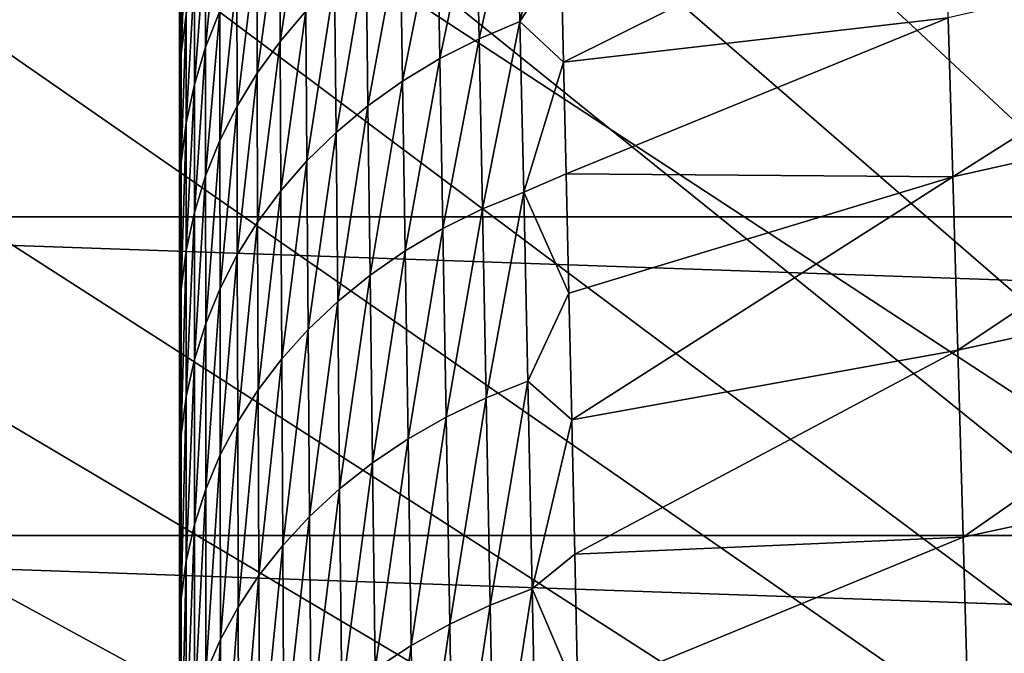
# Model space of a CAD drawing. Header units: metres. Extents: x -24 to 72, y -247 to 22.
# Tile 467 of 573: x -16.21 to -11.85, y 8.63 to 11.44. Entities that reach past the tile are written whole.
import ezdxf

# ---------------------------------------------------------------- set-up
doc = ezdxf.new("R2010")
doc.units = ezdxf.units.M
doc.layers.add('solid_509589_MEDIA_SW0001', color=7, linetype='CONTINUOUS')

msp = doc.modelspace()

# ---------------------------------------------------------------- linework, layer by layer
at = {"layer": 'solid_509589_MEDIA_SW0001'}
for points in [[(-11.823595, 17.029215, 132.530869), (-12.423874, 16.596352, 132.530869), (0, 0, 132.892746)], [(-12.423874, 16.596352, 132.530869), (-13.00832, 16.14234, 132.530869), (0, 0, 132.892746)], [(-13.00832, 16.14234, 132.530869), (-13.576189, 15.667758, 132.530869), (0, 0, 132.892746)], [(-13.576189, 15.667758, 132.530869), (-14.126758, 15.173208, 132.530869), (0, 0, 132.892746)], [(-14.126758, 15.173208, 132.530869), (-14.659324, 14.659324, 132.530869), (0, 0, 132.892746)], [(-14.659324, 14.659324, 132.530869), (-15.173208, 14.126758, 132.530869), (0, 0, 132.892746)], [(-15.173208, 14.126758, 132.530869), (-15.667757, 13.576189, 132.530869), (0, 0, 132.892746)], [(-15.667757, 13.576189, 132.530869), (-16.14234, 13.00832, 132.530869), (0, 0, 132.892746)], [(-16.14234, 13.00832, 132.530869), (-16.596352, 12.423874, 132.530869), (0, 0, 132.892746)], [(-16.596352, 12.423874, 132.530869), (-17.029215, 11.823595, 132.530869), (0, 0, 132.892746)], [(-15.500018, 10.701632, 246.450333), (-15.5, 12.203133, 244.809753), (-15.5, 10.333361, 244.809753)], [(-15.500018, 10.701632, 246.450333), (-15.5, 12.183645, 246.383026), (-15.5, 12.203133, 244.809753)], [(-15.500018, 10.701632, 246.450333), (-15.5, 12.125235, 247.953918), (-15.5, 12.183645, 246.383026)], [(15.5, -8.1, 133.193756), (-15.5, 12.203133, 133.193756), (15.5, 12.203134, 133.193756)], [(-15.5, 10.333361, 244.809753), (-15.5, 12.203133, 244.809753), (-15.5, 12.203133, 133.193756)], [(-15.5, -8.1, 133.193756), (-15.5, -8.1, 244.809753), (-15.5, 12.203133, 133.193756)], [(-15.5, -6.534463, 244.809753), (-15.5, 12.203133, 133.193756), (-15.5, -8.1, 244.809753)], [(15.5, -8.1, 133.193756), (-15.5, -8.1, 133.193756), (-15.5, 12.203133, 133.193756)], [(-15.5, 8.590864, 244.809753), (-15.5, 10.333361, 244.809753), (-15.5, 12.203133, 133.193756)], [(-15.5, 6.968814, 244.809753), (-15.5, 8.590864, 244.809753), (-15.5, 12.203133, 133.193756)], [(-15.5, 5.44883, 244.809753), (-15.5, 6.968814, 244.809753), (-15.5, 12.203133, 133.193756)], [(-15.5, 4.01082, 244.809753), (-15.5, 5.44883, 244.809753), (-15.5, 12.203133, 133.193756)], [(-15.5, 2.640881, 244.809753), (-15.5, 4.01082, 244.809753), (-15.5, 12.203133, 133.193756)], [(-15.5, 1.32407, 244.809753), (-15.5, 2.640881, 244.809753), (-15.5, 12.203133, 133.193756)], [(-15.5, 1.020683, 244.809753), (-15.5, 1.32407, 244.809753), (-15.5, 12.203133, 133.193756)], [(-15.5, -0.210708, 244.809753), (-15.5, 1.020683, 244.809753), (-15.5, 12.203133, 133.193756)], [(-15.5, -1.799295, 244.809753), (-15.5, -0.210708, 244.809753), (-15.5, 12.203133, 133.193756)], [(-15.5, -3.379125, 244.809753), (-15.5, -1.799295, 244.809753), (-15.5, 12.203133, 133.193756)], [(-15.5, -4.956076, 244.809753), (-15.5, -3.379125, 244.809753), (-15.5, 12.203133, 133.193756)], [(-15.5, -6.534463, 244.809753), (-15.5, -4.956076, 244.809753), (-15.5, 12.203133, 133.193756)], [(-15.500066, 10.640931, 248.08493), (-15.5, 12.027973, 249.521713), (-15.5, 12.125235, 247.953918)], [(-15.500018, 10.701632, 246.450333), (-15.500066, 10.640931, 248.08493), (-15.5, 12.125235, 247.953918)], [(-14.00794, 12.099284, 261.780182), (-13.992668, 11.428083, 264.100464), (-13.820727, 12.133986, 261.895477)], [(-13.992668, 11.428083, 264.100464), (-13.810426, 11.708836, 263.392365), (-13.820727, 12.133986, 261.895477)], [(-14.187979, 12.022885, 261.763092), (-14.174096, 11.352586, 264.081543), (-14.00794, 12.099284, 261.780182)], [(-14.174096, 11.352586, 264.081543), (-13.992668, 11.428083, 264.100464), (-14.00794, 12.099284, 261.780182)], [(-13.810426, 11.708836, 263.392365), (-13.799455, 11.248673, 264.875275), (-12.11524, 12.087317, 263.724701)], [(-13.799455, 11.248673, 264.875275), (-12.09571, 11.445435, 265.718903), (-12.11524, 12.087317, 263.724701)], [(-15.058026, 11.918949, 259.234253), (-15.055467, 11.340549, 261.556213), (-14.944909, 12.054758, 259.274139)], [(-15.055467, 11.340549, 261.556213), (-14.941066, 11.474909, 261.602448), (-14.944909, 12.054758, 259.274139)], [(-15.500138, 10.536985, 249.712646), (-15.5, 11.892008, 251.084915), (-15.5, 12.027973, 249.521713)], [(-15.500066, 10.640931, 248.08493), (-15.500138, 10.536985, 249.712646), (-15.5, 12.027973, 249.521713)], [(-14.360072, 11.933653, 261.741058), (-14.347908, 11.264381, 264.056946), (-14.187979, 12.022885, 261.763092)], [(-14.347908, 11.264381, 264.056946), (-14.174096, 11.352586, 264.081543), (-14.187979, 12.022885, 261.763092)], [(-15.384927, 11.314535, 259.047394), (-15.32216, 11.474222, 259.097229), (-15.322186, 11.962754, 256.769714)], [(-15.38481, 11.800957, 256.727905), (-15.384927, 11.314535, 259.047394), (-15.322186, 11.962754, 256.769714)], [(-19.866144, 10.563422), (-19.081202, 11.923001), (19.866144, 10.563422)], [(-19.081202, 11.923001), (19.081202, 11.923001), (19.866144, 10.563422)], [(-15.158611, 11.776671, 259.191162), (-15.157063, 11.199933, 261.506226), (-15.058026, 11.918949, 259.234253)], [(-15.157063, 11.199933, 261.506226), (-15.055467, 11.340549, 261.556213), (-15.058026, 11.918949, 259.234253)], [(-14.522648, 11.832911, 261.713928), (-14.512387, 11.164784, 264.026428), (-14.360072, 11.933653, 261.741058)], [(-14.512387, 11.164784, 264.026428), (-14.347908, 11.264381, 264.056946), (-14.360072, 11.933653, 261.741058)], [(-15.500226, 10.390179, 251.332565), (-15.5, 11.717499, 252.642548), (-15.5, 11.892008, 251.084915)], [(-15.500138, 10.536985, 249.712646), (-15.500226, 10.390179, 251.332565), (-15.5, 11.892008, 251.084915)], [(-17.029215, 11.823595, 132.530869), (-17.440376, 11.208249, 132.530869), (0, 0, 132.892746)], [(-15.492694, 11.283712, 256.59787), (-15.470688, 11.46108, 256.641571), (-15.470574, 11.858116, 254.314056)], [(-15.492672, 11.678461, 254.278793), (-15.492694, 11.283712, 256.59787), (-15.470574, 11.858116, 254.314056)], [(-14.674261, 11.722057, 261.681671), (-14.665946, 11.055195, 263.990021), (-14.522648, 11.832911, 261.713928)], [(-14.665946, 11.055195, 263.990021), (-14.512387, 11.164784, 264.026428), (-14.522648, 11.832911, 261.713928)], [(-12.09571, 11.445435, 265.718903), (-12.074779, 10.740347, 267.685486), (-10.332053, 11.847304, 265.754486)], [(-12.074779, 10.740347, 267.685486), (-10.308976, 11.135743, 267.722473), (-10.332053, 11.847304, 265.754486)], [(-15.434634, 11.149507, 258.996338), (-15.384927, 11.314535, 259.047394), (-15.38481, 11.800957, 256.727905)], [(-15.434509, 11.633616, 256.685059), (-15.434634, 11.149507, 258.996338), (-15.38481, 11.800957, 256.727905)], [(-15.24667, 11.628338, 259.145325), (-15.245857, 11.053491, 261.453064), (-15.158611, 11.776671, 259.191162)], [(-15.245857, 11.053491, 261.453064), (-15.157063, 11.199933, 261.506226), (-15.158611, 11.776671, 259.191162)], [(-15.500325, 10.200897, 252.943787), (-15.5, 11.504666, 254.193329), (-15.5, 11.717499, 252.642548)], [(-15.500226, 10.390179, 251.332565), (-15.500325, 10.200897, 252.943787), (-15.5, 11.717499, 252.642548)], [(-14.813918, 11.602365, 261.644409), (-14.807466, 10.936895, 263.947845), (-14.674261, 11.722057, 261.681671)], [(-14.807466, 10.936895, 263.947845), (-14.665946, 11.055195, 263.990021), (-14.674261, 11.722057, 261.681671)], [(-13.992668, 11.428083, 264.100464), (-13.799455, 11.248673, 264.875275), (-13.810426, 11.708836, 263.392365)], [(-15.5, 11.253772, 255.736053), (-15.492694, 11.283712, 256.59787), (-15.492672, 11.678461, 254.278793)], [(-15.5, 11.504666, 254.193329), (-15.5, 11.253772, 255.736053), (-15.492672, 11.678461, 254.278793)], [(-15.470757, 10.979423, 258.94458), (-15.434634, 11.149507, 258.996338), (-15.434509, 11.633616, 256.685059)], [(-15.470688, 11.46108, 256.641571), (-15.470757, 10.979423, 258.94458), (-15.434509, 11.633616, 256.685059)], [(-15.32216, 11.474222, 259.097229), (-15.321826, 10.901504, 261.397278), (-15.24667, 11.628338, 259.145325)], [(-15.321826, 10.901504, 261.397278), (-15.245857, 11.053491, 261.453064), (-15.24667, 11.628338, 259.145325)], [(-14.941066, 11.474909, 261.602448), (-14.936303, 10.810985, 263.900269), (-14.813918, 11.602365, 261.644409)], [(-14.936303, 10.810985, 263.900269), (-14.807466, 10.936895, 263.947845), (-14.813918, 11.602365, 261.644409)], [(-15.50043, 9.969525, 254.545395), (-15.5, 11.253772, 255.736053), (-15.5, 11.504666, 254.193329)], [(-15.500325, 10.200897, 252.943787), (-15.50043, 9.969525, 254.545395), (-15.5, 11.504666, 254.193329)], [(-15.384927, 11.314535, 259.047394), (-15.384853, 10.744169, 261.339508), (-15.32216, 11.474222, 259.097229)], [(-15.384853, 10.744169, 261.339508), (-15.321826, 10.901504, 261.397278), (-15.32216, 11.474222, 259.097229)], [(-15.055467, 11.340549, 261.556213), (-15.052157, 10.678351, 263.847778), (-14.941066, 11.474909, 261.602448)], [(-15.052157, 10.678351, 263.847778), (-14.936303, 10.810985, 263.900269), (-14.941066, 11.474909, 261.602448)], [(-15.492705, 10.804585, 258.892578), (-15.470757, 10.979423, 258.94458), (-15.470688, 11.46108, 256.641571)], [(-15.492694, 11.283712, 256.59787), (-15.492705, 10.804585, 258.892578), (-15.470688, 11.46108, 256.641571)], [(-14.174096, 11.352586, 264.081543), (-14.158761, 10.59826, 266.366333), (-13.992668, 11.428083, 264.100464)], [(-14.158761, 10.59826, 266.366333), (-13.975874, 10.672712, 266.386932), (-13.992668, 11.428083, 264.100464)], [(-13.992668, 11.428083, 264.100464), (-13.975874, 10.672712, 266.386932), (-13.799455, 11.248673, 264.875275)], [(-13.799455, 11.248673, 264.875275), (-13.787851, 10.75397, 266.343262), (-12.09571, 11.445435, 265.718903)], [(-13.787851, 10.75397, 266.343262), (-12.074779, 10.740347, 267.685486), (-12.09571, 11.445435, 265.718903)], [(-15.157063, 11.199933, 261.506226), (-15.154933, 10.539664, 263.791016), (-15.055467, 11.340549, 261.556213)], [(-15.154933, 10.539664, 263.791016), (-15.052157, 10.678351, 263.847778), (-15.055467, 11.340549, 261.556213)], [(-14.347908, 11.264381, 264.056946), (-14.334374, 10.511265, 266.339264), (-14.174096, 11.352586, 264.081543)], [(-14.334374, 10.511265, 266.339264), (-14.158761, 10.59826, 266.366333), (-14.174096, 11.352586, 264.081543)], [(-15.43466, 10.581684, 261.280365), (-15.384853, 10.744169, 261.339508), (-15.384927, 11.314535, 259.047394)], [(-15.434634, 11.149507, 258.996338), (-15.43466, 10.581684, 261.280365), (-15.384927, 11.314535, 259.047394)], [(-15.500535, 9.696446, 256.136475), (-15.5, 10.965085, 257.269714), (-15.5, 11.253772, 255.736053)], [(-15.50043, 9.969525, 254.545395), (-15.500535, 9.696446, 256.136475), (-15.5, 11.253772, 255.736053)], [(-15.5, 10.638979, 258.792938), (-15.492705, 10.804585, 258.892578), (-15.492694, 11.283712, 256.59787)], [(-15.5, 10.965085, 257.269714), (-15.5, 10.638979, 258.792938), (-15.492694, 11.283712, 256.59787)], [(-15.5, 11.253772, 255.736053), (-15.5, 10.965085, 257.269714), (-15.492694, 11.283712, 256.59787)], [(-14.512387, 11.164784, 264.026428), (-14.500858, 10.413027, 266.305542), (-14.347908, 11.264381, 264.056946)], [(-14.500858, 10.413027, 266.305542), (-14.334374, 10.511265, 266.339264), (-14.347908, 11.264381, 264.056946)], [(-13.975874, 10.672712, 266.386932), (-13.787851, 10.75397, 266.343262), (-13.799455, 11.248673, 264.875275)], [(-17.440376, 11.208249, 132.530869), (-17.829311, 10.57862, 132.530869), (0, 0, 132.892746)], [(-15.245857, 11.053491, 261.453064), (-15.244619, 10.395372, 263.730621), (-15.157063, 11.199933, 261.506226)], [(-15.244619, 10.395372, 263.730621), (-15.154933, 10.539664, 263.791016), (-15.157063, 11.199933, 261.506226)], [(-14.665946, 11.055195, 263.990021), (-14.656481, 10.304937, 266.265076), (-14.512387, 11.164784, 264.026428)], [(-14.656481, 10.304937, 266.265076), (-14.500858, 10.413027, 266.305542), (-14.512387, 11.164784, 264.026428)], [(-15.470785, 10.414285, 261.220459), (-15.43466, 10.581684, 261.280365), (-15.434634, 11.149507, 258.996338)], [(-15.470757, 10.979423, 258.94458), (-15.470785, 10.414285, 261.220459), (-15.434634, 11.149507, 258.996338)], [(-12.074779, 10.740347, 267.685486), (-12.052564, 9.972884, 269.622833), (-10.308976, 11.135743, 267.722473)], [(-12.052564, 9.972884, 269.622833), (-10.284452, 10.361326, 269.660797), (-10.308976, 11.135743, 267.722473)], [(-15.321826, 10.901504, 261.397278), (-15.321205, 10.245759, 263.667267), (-15.245857, 11.053491, 261.453064)], [(-15.321205, 10.245759, 263.667267), (-15.244619, 10.395372, 263.730621), (-15.245857, 11.053491, 261.453064)], [(-14.807466, 10.936895, 263.947845), (-14.800002, 10.188286, 266.218109), (-14.665946, 11.055195, 263.990021)], [(-14.800002, 10.188286, 266.218109), (-14.656481, 10.304937, 266.265076), (-14.665946, 11.055195, 263.990021)], [(-15.500638, 9.382047, 257.716125), (-15.5, 10.638979, 258.792938), (-15.5, 10.965085, 257.269714)], [(-15.500535, 9.696446, 256.136475), (-15.500638, 9.382047, 257.716125), (-15.5, 10.965085, 257.269714)], [(-15.492708, 10.242211, 261.160339), (-15.470785, 10.414285, 261.220459), (-15.470757, 10.979423, 258.94458)], [(-15.492705, 10.804585, 258.892578), (-15.492708, 10.242211, 261.160339), (-15.470757, 10.979423, 258.94458)], [(-14.936303, 10.810985, 263.900269), (-14.930682, 10.064183, 266.165009), (-14.807466, 10.936895, 263.947845)], [(-14.930682, 10.064183, 266.165009), (-14.800002, 10.188286, 266.218109), (-14.807466, 10.936895, 263.947845)], [(-15.384853, 10.744169, 261.339508), (-15.384604, 10.091012, 263.601685), (-15.321826, 10.901504, 261.397278)], [(-15.384604, 10.091012, 263.601685), (-15.321205, 10.245759, 263.667267), (-15.321826, 10.901504, 261.397278)], [(-15.5, 10.275788, 260.304718), (-15.492708, 10.242211, 261.160339), (-15.492705, 10.804585, 258.892578)], [(-15.5, 10.638979, 258.792938), (-15.5, 10.275788, 260.304718), (-15.492705, 10.804585, 258.892578)], [(-15.052157, 10.678351, 263.847778), (-15.048147, 9.933541, 266.106384), (-14.936303, 10.810985, 263.900269)], [(-15.048147, 9.933541, 266.106384), (-14.930682, 10.064183, 266.165009), (-14.936303, 10.810985, 263.900269)], [(-15.43466, 10.581684, 261.280365), (-15.434591, 9.931298, 263.534607), (-15.384853, 10.744169, 261.339508)], [(-15.434591, 9.931298, 263.534607), (-15.384604, 10.091012, 263.601685), (-15.384853, 10.744169, 261.339508)], [(-13.975874, 10.672712, 266.386932), (-13.775657, 10.225204, 267.795319), (-13.787851, 10.75397, 266.343262)], [(-13.787851, 10.75397, 266.343262), (-13.775657, 10.225204, 267.795319), (-12.074779, 10.740347, 267.685486)], [(-13.775657, 10.225204, 267.795319), (-13.762914, 9.662989, 269.230225), (-12.074779, 10.740347, 267.685486)], [(-13.762914, 9.662989, 269.230225), (-12.052564, 9.972884, 269.622833), (-12.074779, 10.740347, 267.685486)], [(-15.50012, 9.14039, 247.983536), (-15.500066, 10.640931, 248.08493), (-15.500018, 10.701632, 246.450333)], [(-15.50012, 9.14039, 247.983536), (-15.500018, 10.701632, 246.450333), (-15.500032, 9.196145, 246.399261)], [(-15.500032, 9.196145, 246.399261), (-15.500018, 10.701632, 246.450333), (-15.5, 10.333361, 244.809753)], [(-15.154933, 10.539664, 263.791016), (-15.152258, 9.797044, 266.042938), (-15.052157, 10.678351, 263.847778)], [(-15.152258, 9.797044, 266.042938), (-15.048147, 9.933541, 266.106384), (-15.052157, 10.678351, 263.847778)], [(-14.158761, 10.59826, 266.366333), (-14.142095, 9.761152, 268.614807), (-13.975874, 10.672712, 266.386932)], [(-14.142095, 9.761152, 268.614807), (-13.957689, 9.834418, 268.636932), (-13.975874, 10.672712, 266.386932)], [(-13.975874, 10.672712, 266.386932), (-13.957689, 9.834418, 268.636932), (-13.775657, 10.225204, 267.795319)], [(-15.500733, 9.02671, 259.283447), (-15.5, 10.275788, 260.304718), (-15.5, 10.638979, 258.792938)], [(-15.500638, 9.382047, 257.716125), (-15.500733, 9.02671, 259.283447), (-15.5, 10.638979, 258.792938)], [(-15.500249, 9.042475, 249.561646), (-15.500138, 10.536985, 249.712646), (-15.500066, 10.640931, 248.08493)], [(-15.500249, 9.042475, 249.561646), (-15.500066, 10.640931, 248.08493), (-15.50012, 9.14039, 247.983536)], [(-14.334374, 10.511265, 266.339264), (-14.319582, 9.675541, 268.585419), (-14.158761, 10.59826, 266.366333)], [(-14.319582, 9.675541, 268.585419), (-14.142095, 9.761152, 268.614807), (-14.158761, 10.59826, 266.366333)], [(-20.554821, 9.151412), (-19.866144, 10.563422), (20.554821, 9.151412)], [(-19.866144, 10.563422), (19.866144, 10.563422), (20.554821, 9.151412)], [(-17.829311, 10.57862, 132.530869), (-18.195526, 9.93551, 132.530869), (0, 0, 132.892746)], [(-15.470785, 10.414285, 261.220459), (-15.470776, 9.766805, 263.466705), (-15.43466, 10.581684, 261.280365)], [(-15.470776, 9.766805, 263.466705), (-15.434591, 9.931298, 263.534607), (-15.43466, 10.581684, 261.280365)], [(-15.500409, 8.902769, 251.132706), (-15.500226, 10.390179, 251.332565), (-15.500138, 10.536985, 249.712646)], [(-15.500409, 8.902769, 251.132706), (-15.500138, 10.536985, 249.712646), (-15.500249, 9.042475, 249.561646)], [(-15.244619, 10.395372, 263.730621), (-15.242982, 9.655151, 265.975403), (-15.154933, 10.539664, 263.791016)], [(-15.242982, 9.655151, 265.975403), (-15.152258, 9.797044, 266.042938), (-15.154933, 10.539664, 263.791016)], [(-14.500858, 10.413027, 266.305542), (-14.48816, 9.578865, 268.548584), (-14.334374, 10.511265, 266.339264)], [(-14.48816, 9.578865, 268.548584), (-14.319582, 9.675541, 268.585419), (-14.334374, 10.511265, 266.339264)], [(-15.500587, 8.721646, 252.695801), (-15.500325, 10.200897, 252.943787), (-15.500226, 10.390179, 251.332565)], [(-15.500587, 8.721646, 252.695801), (-15.500226, 10.390179, 251.332565), (-15.500409, 8.902769, 251.132706)], [(-15.492708, 10.242211, 261.160339), (-15.492703, 9.597724, 263.39859), (-15.470785, 10.414285, 261.220459)], [(-15.492703, 9.597724, 263.39859), (-15.470776, 9.766805, 263.466705), (-15.470785, 10.414285, 261.220459)], [(-15.321205, 10.245759, 263.667267), (-15.320312, 9.50815, 265.904633), (-15.244619, 10.395372, 263.730621)], [(-15.320312, 9.50815, 265.904633), (-15.242982, 9.655151, 265.975403), (-15.244619, 10.395372, 263.730621)], [(-14.656481, 10.304937, 266.265076), (-14.645954, 9.472504, 268.504211), (-14.500858, 10.413027, 266.305542)], [(-14.645954, 9.472504, 268.504211), (-14.48816, 9.578865, 268.548584), (-14.500858, 10.413027, 266.305542)], [(-12.052564, 9.972884, 269.622833), (-12.029184, 9.143877, 271.529236), (-10.284452, 10.361326, 269.660797)], [(-12.029184, 9.143877, 271.529236), (-10.258617, 9.524903, 271.567902), (-10.284452, 10.361326, 269.660797)], [(-15.500032, 9.196145, 246.399261), (-15.5, 10.333361, 244.809753), (-15.5, 8.590864, 244.809753)], [(-14.800002, 10.188286, 266.218109), (-14.791602, 9.357744, 268.452545), (-14.656481, 10.304937, 266.265076)], [(-14.791602, 9.357744, 268.452545), (-14.645954, 9.472504, 268.504211), (-14.656481, 10.304937, 266.265076)], [(-15.500819, 8.630819, 260.837524), (-15.5, 9.875946, 261.803864), (-15.5, 10.275788, 260.304718)], [(-15.500733, 9.02671, 259.283447), (-15.500819, 8.630819, 260.837524), (-15.5, 10.275788, 260.304718)], [(-15.5, 10.275788, 260.304718), (-15.5, 9.875946, 261.803864), (-15.492708, 10.242211, 261.160339)], [(-15.5, 9.439912, 263.289185), (-15.492703, 9.597724, 263.39859), (-15.492708, 10.242211, 261.160339)], [(-15.5, 9.875946, 261.803864), (-15.5, 9.439912, 263.289185), (-15.492708, 10.242211, 261.160339)], [(-15.384604, 10.091012, 263.601685), (-15.384189, 9.356217, 265.83136), (-15.321205, 10.245759, 263.667267)], [(-15.384189, 9.356217, 265.83136), (-15.320312, 9.50815, 265.904633), (-15.321205, 10.245759, 263.667267)], [(-13.957689, 9.834418, 268.636932), (-13.762914, 9.662989, 269.230225), (-13.775657, 10.225204, 267.795319)], [(-15.500776, 8.499478, 254.250031), (-15.50043, 9.969525, 254.545395), (-15.500325, 10.200897, 252.943787)], [(-15.500776, 8.499478, 254.250031), (-15.500325, 10.200897, 252.943787), (-15.500587, 8.721646, 252.695801)], [(-14.930682, 10.064183, 266.165009), (-14.924261, 9.235705, 268.394073), (-14.800002, 10.188286, 266.218109)], [(-14.924261, 9.235705, 268.394073), (-14.791602, 9.357744, 268.452545), (-14.800002, 10.188286, 266.218109)], [(-15.434591, 9.931298, 263.534607), (-15.434436, 9.199492, 265.75647), (-15.384604, 10.091012, 263.601685)], [(-15.434436, 9.199492, 265.75647), (-15.384189, 9.356217, 265.83136), (-15.384604, 10.091012, 263.601685)], [(-15.048147, 9.933541, 266.106384), (-15.043483, 9.107308, 268.329407), (-14.930682, 10.064183, 266.165009)], [(-15.043483, 9.107308, 268.329407), (-14.924261, 9.235705, 268.394073), (-14.930682, 10.064183, 266.165009)], [(-15.500967, 8.236636, 255.794479), (-15.500535, 9.696446, 256.136475), (-15.50043, 9.969525, 254.545395)], [(-15.500967, 8.236636, 255.794479), (-15.50043, 9.969525, 254.545395), (-15.500776, 8.499478, 254.250031)], [(-13.762914, 9.662989, 269.230225), (-13.749661, 9.067819, 270.647186), (-12.052564, 9.972884, 269.622833)], [(-13.749661, 9.067819, 270.647186), (-12.029184, 9.143877, 271.529236), (-12.052564, 9.972884, 269.622833)], [(-18.195526, 9.93551, 132.530869), (-18.538555, 9.279738, 132.530869), (0, 0, 132.892746)], [(-15.470776, 9.766805, 263.466705), (-15.470732, 9.038124, 265.680725), (-15.434591, 9.931298, 263.534607)], [(-15.470732, 9.038124, 265.680725), (-15.434436, 9.199492, 265.75647), (-15.434591, 9.931298, 263.534607)], [(-15.152258, 9.797044, 266.042938), (-15.149072, 8.973249, 268.259399), (-15.048147, 9.933541, 266.106384)], [(-15.149072, 8.973249, 268.259399), (-15.043483, 9.107308, 268.329407), (-15.048147, 9.933541, 266.106384)], [(-15.500894, 8.194761, 262.377472), (-15.5, 9.439912, 263.289185), (-15.5, 9.875946, 261.803864)], [(-15.500819, 8.630819, 260.837524), (-15.500894, 8.194761, 262.377472), (-15.5, 9.875946, 261.803864)], [(-14.142095, 9.761152, 268.614807), (-14.124219, 8.842507, 270.824341), (-13.957689, 9.834418, 268.636932)], [(-14.124219, 8.842507, 270.824341), (-13.938243, 8.914454, 270.84787), (-13.957689, 9.834418, 268.636932)], [(-13.957689, 9.834418, 268.636932), (-13.938243, 8.914454, 270.84787), (-13.762914, 9.662989, 269.230225)], [(-15.242982, 9.655151, 265.975403), (-15.24097, 8.833998, 268.184875), (-15.152258, 9.797044, 266.042938)], [(-15.24097, 8.833998, 268.184875), (-15.149072, 8.973249, 268.259399), (-15.152258, 9.797044, 266.042938)], [(-15.492703, 9.597724, 263.39859), (-15.492693, 8.872256, 265.604828), (-15.470776, 9.766805, 263.466705)], [(-15.492693, 8.872256, 265.604828), (-15.470732, 9.038124, 265.680725), (-15.470776, 9.766805, 263.466705)], [(-14.319582, 9.675541, 268.585419), (-14.303642, 8.758447, 270.792786), (-14.142095, 9.761152, 268.614807)], [(-14.303642, 8.758447, 270.792786), (-14.124219, 8.842507, 270.824341), (-14.142095, 9.761152, 268.614807)], [(-15.501152, 7.933493, 257.328247), (-15.500638, 9.382047, 257.716125), (-15.500535, 9.696446, 256.136475)], [(-15.501152, 7.933493, 257.328247), (-15.500535, 9.696446, 256.136475), (-15.500967, 8.236636, 255.794479)], [(-15.320312, 9.50815, 265.904633), (-15.319163, 8.689838, 268.10675), (-15.242982, 9.655151, 265.975403)], [(-15.319163, 8.689838, 268.10675), (-15.24097, 8.833998, 268.184875), (-15.242982, 9.655151, 265.975403)], [(-14.48816, 9.578865, 268.548584), (-14.474391, 8.663529, 270.75296), (-14.319582, 9.675541, 268.585419)], [(-14.474391, 8.663529, 270.75296), (-14.303642, 8.758447, 270.792786), (-14.319582, 9.675541, 268.585419)], [(-13.938243, 8.914454, 270.84787), (-13.749661, 9.067819, 270.647186), (-13.762914, 9.662989, 269.230225)], [(-15.5, 8.968132, 264.759674), (-15.492693, 8.872256, 265.604828), (-15.492703, 9.597724, 263.39859)], [(-15.5, 9.439912, 263.289185), (-15.5, 8.968132, 264.759674), (-15.492703, 9.597724, 263.39859)], [(-14.645954, 9.472504, 268.504211), (-14.634452, 8.559115, 270.704803), (-14.48816, 9.578865, 268.548584)], [(-14.634452, 8.559115, 270.704803), (-14.474391, 8.663529, 270.75296), (-14.48816, 9.578865, 268.548584)], [(-15.384189, 9.356217, 265.83136), (-15.383616, 8.540938, 268.02597), (-15.320312, 9.50815, 265.904633)], [(-15.383616, 8.540938, 268.02597), (-15.319163, 8.689838, 268.10675), (-15.320312, 9.50815, 265.904633)], [(-12.029184, 9.143877, 271.529236), (-12.004757, 8.254154, 273.403046), (-10.258617, 9.524903, 271.567902)], [(-12.004757, 8.254154, 273.403046), (-10.231607, 8.627321, 273.442047), (-10.258617, 9.524903, 271.567902)], [(-14.791602, 9.357744, 268.452545), (-14.782337, 8.446483, 270.64859), (-14.645954, 9.472504, 268.504211)], [(-14.782337, 8.446483, 270.64859), (-14.634452, 8.559115, 270.704803), (-14.645954, 9.472504, 268.504211)], [(-15.500955, 7.718919, 263.902344), (-15.5, 8.968132, 264.759674), (-15.5, 9.439912, 263.289185)], [(-15.500894, 8.194761, 262.377472), (-15.500955, 7.718919, 263.902344), (-15.5, 9.439912, 263.289185)], [(-15.501325, 7.590421, 258.850464), (-15.500733, 9.02671, 259.283447), (-15.500638, 9.382047, 257.716125)], [(-15.501325, 7.590421, 258.850464), (-15.500638, 9.382047, 257.716125), (-15.501152, 7.933493, 257.328247)], [(-15.434436, 9.199492, 265.75647), (-15.434199, 8.387415, 267.94342), (-15.384189, 9.356217, 265.83136)], [(-15.434199, 8.387415, 267.94342), (-15.383616, 8.540938, 268.02597), (-15.384189, 9.356217, 265.83136)], [(-14.924261, 9.235705, 268.394073), (-14.9171, 8.32675, 270.584808), (-14.791602, 9.357744, 268.452545)], [(-14.9171, 8.32675, 270.584808), (-14.782337, 8.446483, 270.64859), (-14.791602, 9.357744, 268.452545)], [(-18.538555, 9.279738, 132.530869), (-18.857958, 8.612141, 132.530869), (0, 0, 132.892746)], [(-15.043483, 9.107308, 268.329407), (-15.038209, 8.200842, 270.514252), (-14.924261, 9.235705, 268.394073)], [(-15.038209, 8.200842, 270.514252), (-14.9171, 8.32675, 270.584808), (-14.924261, 9.235705, 268.394073)], [(-15.500032, 9.196145, 246.399261), (-15.500043, 7.667352, 246.347366), (-15.500157, 7.615065, 247.880493)], [(-15.50012, 9.14039, 247.983536), (-15.500032, 9.196145, 246.399261), (-15.500157, 7.615065, 247.880493)], [(-15.500032, 9.196145, 246.399261), (-15.5, 8.590864, 244.809753), (-15.500043, 7.667352, 246.347366)], [(-15.470732, 9.038124, 265.680725), (-15.470655, 8.229382, 267.860016), (-15.434436, 9.199492, 265.75647)], [(-15.470655, 8.229382, 267.860016), (-15.434199, 8.387415, 267.94342), (-15.434436, 9.199492, 265.75647)], [(-21.143084, 7.695483), (-20.554821, 9.151412), (21.143084, 7.695483)], [(-20.554821, 9.151412), (20.554821, 9.151412), (21.143084, 7.695483)], [(-15.50012, 9.14039, 247.983536), (-15.500157, 7.615065, 247.880493), (-15.500328, 7.521692, 249.408218)], [(-15.500249, 9.042475, 249.561646), (-15.50012, 9.14039, 247.983536), (-15.500328, 7.521692, 249.408218)], [(-13.749661, 9.067819, 270.647186), (-13.735942, 8.440399, 272.045013), (-12.029184, 9.143877, 271.529236)], [(-13.735942, 8.440399, 272.045013), (-12.004757, 8.254154, 273.403046), (-12.029184, 9.143877, 271.529236)], [(-15.149072, 8.973249, 268.259399), (-15.14541, 8.069462, 270.437805), (-15.043483, 9.107308, 268.329407)], [(-15.14541, 8.069462, 270.437805), (-15.038209, 8.200842, 270.514252), (-15.043483, 9.107308, 268.329407)], [(-15.500249, 9.042475, 249.561646), (-15.500328, 7.521692, 249.408218), (-15.500538, 7.387597, 250.929672)], [(-15.500409, 8.902769, 251.132706), (-15.500249, 9.042475, 249.561646), (-15.500538, 7.387597, 250.929672)], [(-15.492693, 8.872256, 265.604828), (-15.492677, 8.066942, 267.776459), (-15.470732, 9.038124, 265.680725)], [(-15.492677, 8.066942, 267.776459), (-15.470655, 8.229382, 267.860016), (-15.470732, 9.038124, 265.680725)], [(-13.938243, 8.914454, 270.84787), (-13.735942, 8.440399, 272.045013), (-13.749661, 9.067819, 270.647186)], [(-15.501481, 7.207791, 260.360168), (-15.500819, 8.630819, 260.837524), (-15.500733, 9.02671, 259.283447)], [(-15.501481, 7.207791, 260.360168), (-15.500733, 9.02671, 259.283447), (-15.501325, 7.590421, 258.850464)], [(-15.500999, 7.203678, 265.411255), (-15.5, 8.461221, 266.213989), (-15.5, 8.968132, 264.759674)], [(-15.500955, 7.718919, 263.902344), (-15.500999, 7.203678, 265.411255), (-15.5, 8.968132, 264.759674)], [(-15.5, 8.968132, 264.759674), (-15.5, 8.461221, 266.213989), (-15.492693, 8.872256, 265.604828)], [(-15.24097, 8.833998, 268.184875), (-15.238605, 7.933081, 270.356415), (-15.149072, 8.973249, 268.259399)], [(-15.238605, 7.933081, 270.356415), (-15.14541, 8.069462, 270.437805), (-15.149072, 8.973249, 268.259399)], [(-15.500409, 8.902769, 251.132706), (-15.500538, 7.387597, 250.929672), (-15.500773, 7.213143, 252.443909)], [(-15.500587, 8.721646, 252.695801), (-15.500409, 8.902769, 251.132706), (-15.500773, 7.213143, 252.443909)], [(-14.124219, 8.842507, 270.824341), (-14.105255, 7.84357, 272.99234), (-13.938243, 8.914454, 270.84787)], [(-14.105255, 7.84357, 272.99234), (-13.917666, 7.914068, 273.017151), (-13.938243, 8.914454, 270.84787)], [(-13.938243, 8.914454, 270.84787), (-13.917666, 7.914068, 273.017151), (-13.735942, 8.440399, 272.045013)], [(-15.5, 7.91969, 267.651154), (-15.492677, 8.066942, 267.776459), (-15.492693, 8.872256, 265.604828)], [(-15.5, 8.461221, 266.213989), (-15.5, 7.91969, 267.651154), (-15.492693, 8.872256, 265.604828)], [(-15.319163, 8.689838, 268.10675), (-15.317776, 7.791984, 270.271118), (-15.24097, 8.833998, 268.184875)], [(-15.317776, 7.791984, 270.271118), (-15.238605, 7.933081, 270.356415), (-15.24097, 8.833998, 268.184875)], [(-14.303642, 8.758447, 270.792786), (-14.286667, 7.761221, 272.95874), (-14.124219, 8.842507, 270.824341)], [(-14.286667, 7.761221, 272.95874), (-14.105255, 7.84357, 272.99234), (-14.124219, 8.842507, 270.824341)], [(-14.474391, 8.663529, 270.75296), (-14.45965, 7.66825, 272.916046), (-14.303642, 8.758447, 270.792786)], [(-14.45965, 7.66825, 272.916046), (-14.286667, 7.761221, 272.95874), (-14.303642, 8.758447, 270.792786)], [(-15.500587, 8.721646, 252.695801), (-15.500773, 7.213143, 252.443909), (-15.501022, 6.998695, 253.950073)], [(-15.500776, 8.499478, 254.250031), (-15.500587, 8.721646, 252.695801), (-15.501022, 6.998695, 253.950073)], [(-15.383616, 8.540938, 268.02597), (-15.382897, 7.646329, 270.182953), (-15.319163, 8.689838, 268.10675)], [(-15.382897, 7.646329, 270.182953), (-15.317776, 7.791984, 270.271118), (-15.319163, 8.689838, 268.10675)], [(-14.634452, 8.559115, 270.704803), (-14.62206, 7.565992, 272.864258), (-14.474391, 8.663529, 270.75296)], [(-14.62206, 7.565992, 272.864258), (-14.45965, 7.66825, 272.916046), (-14.474391, 8.663529, 270.75296)], [(-15.501616, 6.785975, 261.856476), (-15.500894, 8.194761, 262.377472), (-15.500819, 8.630819, 260.837524)], [(-15.501616, 6.785975, 261.856476), (-15.500819, 8.630819, 260.837524), (-15.501481, 7.207791, 260.360168)]]:
    msp.add_3dface(points, dxfattribs=at)

doc.saveas('drawing.dxf')
